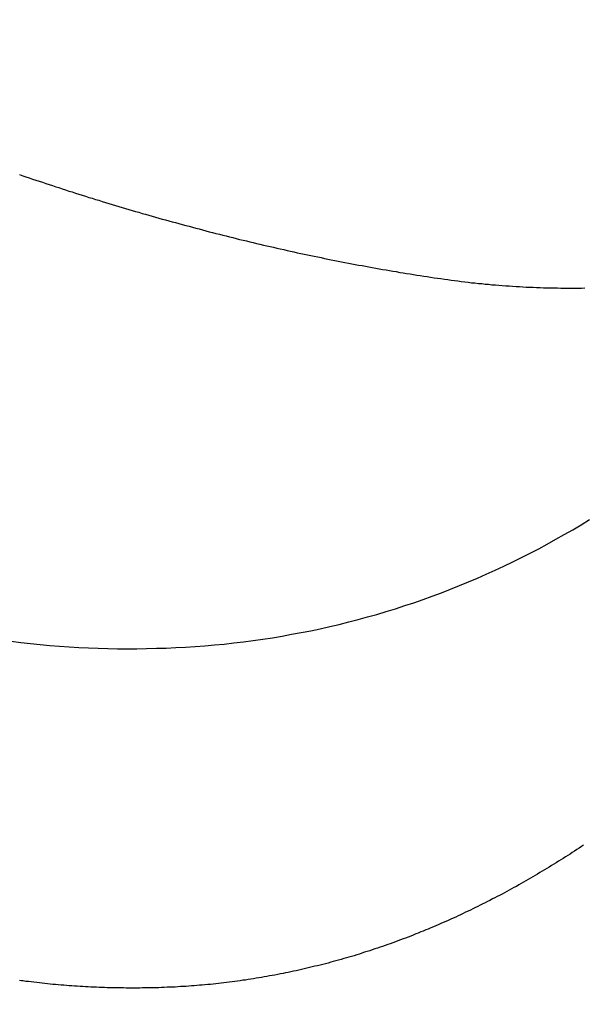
# Model space of a CAD drawing. Header units: millimetres. Extents: x -604189 to 881711, y -381903 to -7297.
# Tile 266 of 656: x -587926 to -587901, y -164166 to -164123. Entities that reach past the tile are written whole.
import ezdxf

# ---------------------------------------------------------------- set-up
doc = ezdxf.new("R2010")
doc.units = ezdxf.units.MM
doc.header["$LTSCALE"] = 100
doc.linetypes.add('0.5_0.5', pattern=[1, 0.5, -0.5])
doc.linetypes.add('ACAD_ISO04W100', pattern=[30.5, 24, -3, 0.5, -3])
doc.layers.get('Defpoints').update_dxf_attribs({"color": 30})
doc.layers.add('OPIS', color=7, linetype='Continuous')
doc.layers.add('strop osie', color=80, linetype='ACAD_ISO04W100', lineweight=5)
doc.styles.get("Standard").update_dxf_attribs({"font": 'romans.shx', "width": 0.5})
doc.dimstyles.new('1 50', dxfattribs={"dimtxt": 150, "dimasz": 80, "dimexe": 1, "dimexo": 1, "dimgap": 20, "dimtad": 1, "dimdec": 0, "dimlfac": 0.1, "dimtxsty": 'Standard', "dimblk": 'ARCHTICK', "dimcen": 200, "dimclrd": 2, "dimadec": 1, "dimazin": 0, "dimtfac": 1, "dimtdec": 0, "dimtmove": 0, "dimatfit": 3, "dimldrblk": 'ARCHTICK', "dimfxl": 120, "dimfxlon": 1, "dimtfill": 1, "dimarcsym": 0})

# ---------------------------------------------------------------- blocks, each defined once
blk = doc.blocks.new('_ArchTick')
at = {"layer": 'strop osie', "color": 0, "const_width": 0.15}
blk.add_lwpolyline([(-0.5, -0.5), (0.5, 0.5)], dxfattribs=at)
blk = doc.blocks.new('*D3294')
at = {"layer": 'Defpoints', "color": 0, "linetype": 'ByBlock', "lineweight": 5, "transparency": 16777216}
for p in [(-595783.126, -159420.303), (-593748.924, -159420.303), (-552118.935, -179940.303)]:
    blk.add_point(p, dxfattribs=at)
at = {"layer": 'OPIS', "color": 0, "linetype": 'Continuous', "lineweight": -2, "transparency": 16777216}
for p, q in [((-595723.126, -159420.303), (-595784.126, -159420.303)), ((-595723.126, -179940.303), (-595784.126, -179940.303))]:
    blk.add_line(p, q, dxfattribs=at)
at = {"layer": 'OPIS', "color": 2, "lineweight": -2, "transparency": 16777216}
blk.add_line((-595783.126, -179940.303), (-595783.126, -159420.303), dxfattribs=at)
at = {"layer": 'OPIS', "color": 2, "linetype": 'ByBlock', "lineweight": -2, "transparency": 16777216, "xscale": 80, "yscale": 80, "zscale": 80}
for p, rotation in [((-595783.126, -159420.303), 90), ((-595783.126, -179940.303), 270)]:
    blk.add_blockref('_ArchTick', p, dxfattribs=dict(at, rotation=rotation))
at = {"layer": 'OPIS', "color": 0, "linetype": 'ByBlock', "lineweight": 13, "transparency": 16777216, "insert": (-595878.126, -169680.303), "char_height": 150, "attachment_point": 5, "rotation": 90, "bg_fill": 3, "box_fill_scale": 1.1, "bg_fill_color": 256, "bg_fill_true_color": 13158600, "bg_fill_transparency": 0}
blk.add_mtext('2052', dxfattribs=at)

msp = doc.modelspace()

# ---------------------------------------------------------------- hatches: boundary and pattern name
at = {"layer": 'OPIS', "linetype": 'ByBlock', "lineweight": 15}
h = msp.add_hatch(dxfattribs=at)
h.set_pattern_fill('ANSI37', color=0, scale=80, angle=45)
h.set_pattern_definition([(90, (-306927.96, 32475.8), (-254, 0), []), (180, (-306927.96, 32475.8), (-3e-14, -254), [])])
edge = h.paths.add_edge_path()
edge.add_arc((-587934.086, -167378.931), 50, 0, 90)
edge.add_line((-587934.086, -167328.931), (-588139.086, -167328.93))
edge.add_arc((-588139.086, -167378.93), 50, 89.9996, 180)
edge.add_line((-588189.086, -167378.93), (-588189.086, -167822.93))
edge.add_arc((-588139.086, -167822.93), 50, 180, 270)
edge.add_line((-588139.086, -167872.93), (-587934.085, -167872.931))
edge.add_arc((-587934.086, -167822.931), 50, 270.0014, 360)
edge.add_line((-587884.086, -167822.931), (-587884.086, -167378.931))
edge = h.paths.add_edge_path()
edge.add_arc((-587934.086, -167378.931), 50, 0, 90)
edge.add_line((-587934.086, -167328.931), (-588139.086, -167328.93))
edge.add_arc((-588139.086, -167378.93), 50, 89.9996, 180)
edge.add_line((-588189.086, -167378.93), (-588189.086, -167822.93))
edge.add_arc((-588139.086, -167822.93), 50, 180, 270)
edge.add_line((-588139.086, -167872.93), (-587934.085, -167872.931))
edge.add_arc((-587934.086, -167822.931), 50, 270.0014, 360)
edge.add_line((-587884.086, -167822.931), (-587884.086, -167378.931))
edge = h.paths.add_edge_path()
edge.add_line((-588244.087, -167300.93), (-587769.086, -167300.93))
edge.add_line((-587769.086, -167300.93), (-587769.086, -167900.93))
edge.add_line((-587769.086, -167900.93), (-588243.789, -167900.93))
edge.add_arc((-588244.086, -167892.935), 8, 180, 272.1285, ccw=False)
edge.add_line((-588252.086, -167892.935), (-588252.086, -167308.93))
edge.add_arc((-588244.086, -167308.93), 8, 90.0036, 180, ccw=False)
h.paths.add_polyline_path([(-589864.932, -164217.829), (-589865.004, -164223.092), (-589865.079, -164228.355), (-589865.156, -164233.617), (-589865.235, -164238.88), (-589865.318, -164244.143), (-589865.402, -164249.406), (-589865.489, -164254.669), (-589865.579, -164259.931), (-589865.671, -164265.194), (-589865.766, -164270.457), (-589865.863, -164275.719), (-589865.962, -164280.982), (-589866.064, -164286.244), (-589866.169, -164291.506), (-589866.276, -164296.769), (-589866.386, -164302.031), (-589866.498, -164307.293), (-589866.613, -164312.556), (-589866.73, -164317.818), (-589866.85, -164323.08), (-589866.972, -164328.342), (-589867.097, -164333.604), (-589867.225, -164338.866), (-589867.355, -164344.127), (-589867.488, -164349.389), (-589867.623, -164354.651), (-589867.76, -164359.913), (-589867.901, -164365.174), (-589868.043, -164370.436), (-589868.189, -164375.697), (-589868.337, -164380.958), (-589868.487, -164386.22), (-589868.64, -164391.481), (-589868.795, -164396.742), (-589868.953, -164402.003), (-590219.489, -164402.003), (-590219.664, -164396.198), (-590219.835, -164390.392), (-590220.003, -164384.587), (-590220.168, -164378.781), (-590220.329, -164372.976), (-590220.488, -164367.17), (-590220.643, -164361.364), (-590220.796, -164355.558), (-590220.945, -164349.752), (-590221.092, -164343.946), (-590221.235, -164338.14), (-590221.375, -164332.334), (-590221.512, -164326.527), (-590221.646, -164320.721), (-590221.777, -164314.914), (-590221.904, -164309.108), (-590222.029, -164303.301), (-590222.151, -164297.495), (-590222.269, -164291.688), (-590222.385, -164285.881), (-590222.497, -164280.074), (-590222.606, -164274.267), (-590222.713, -164268.461), (-590222.816, -164262.653), (-590222.916, -164256.846), (-590223.014, -164251.039), (-590223.108, -164245.232), (-590223.199, -164239.425), (-590223.287, -164233.618), (-590223.372, -164227.81), (-590223.454, -164222.003), (-590223.533, -164216.196), (-590223.609, -164210.388), (-590223.682, -164204.581), (-590223.751, -164198.773), (-590223.818, -164192.966), (-590223.881, -164187.158), (-590223.941, -164181.35), (-590223.997, -164175.543), (-590224.051, -164169.735), (-590224.101, -164163.927), (-590224.147, -164158.12), (-590224.191, -164152.312), (-590224.231, -164146.504), (-590224.267, -164140.696), (-590224.301, -164134.888), (-590224.332, -164129.081), (-590224.361, -164123.273), (-590224.388, -164117.465), (-590224.413, -164111.657), (-590224.437, -164105.849), (-590224.459, -164100.041), (-590224.475, -164094.233), (-590224.48, -164088.425), (-590224.472, -164082.617), (-590224.448, -164076.809), (-590224.406, -164071.002), (-590224.347, -164065.194), (-590224.269, -164059.387), (-590224.171, -164053.58), (-590224.054, -164047.773), (-590223.917, -164041.967), (-590223.759, -164036.161), (-590223.581, -164030.356), (-590223.381, -164024.551), (-590223.159, -164018.747), (-590222.914, -164012.944), (-590222.642, -164007.143), (-590222.341, -164001.342), (-590222.009, -163995.544), (-590221.642, -163989.748), (-590221.238, -163983.954), (-590220.795, -163978.163), (-590220.304, -163972.376), (-590219.753, -163966.594), (-590219.129, -163960.82), (-590218.419, -163955.056), (-590217.605, -163949.306), (-590216.67, -163943.574), (-590215.596, -163937.865), (-590214.362, -163932.188), (-590212.941, -163926.557), (-590211.302, -163920.987), (-590209.416, -163915.495), (-590207.246, -163910.11), (-590204.744, -163904.869), (-590201.869, -163899.824), (-590198.582, -163895.036), (-590194.851, -163890.591), (-590190.671, -163886.563), (-590186.105, -163882.977), (-590181.224, -163879.833), (-590176.097, -163877.106), (-590170.784, -163874.761), (-590165.336, -163872.759), (-590159.785, -163871.064), (-590154.154, -163869.636), (-590148.468, -163868.44), (-590142.747, -163867.44), (-590137, -163866.603), (-590131.235, -163865.9), (-590125.458, -163865.297), (-590119.674, -163864.778), (-590113.884, -163864.334), (-590108.088, -163863.958), (-590102.289, -163863.646), (-590096.486, -163863.39), (-590090.681, -163863.186), (-590084.874, -163863.026), (-590079.068, -163862.906), (-590073.26, -163862.819), (-590067.453, -163862.761), (-590061.645, -163862.725), (-590055.837, -163862.707), (-590050.029, -163862.7), (-590044.221, -163862.698), (-590038.958, -163862.699), (-590033.694, -163862.704), (-590028.431, -163862.718), (-590023.167, -163862.744), (-590017.904, -163862.788), (-590012.641, -163862.852), (-590007.379, -163862.942), (-590002.117, -163863.062), (-589996.856, -163863.215), (-589991.596, -163863.407), (-589986.337, -163863.64), (-589981.081, -163863.919), (-589975.828, -163864.249), (-589970.579, -163864.634), (-589965.334, -163865.078), (-589960.096, -163865.587), (-589954.864, -163866.17), (-589949.645, -163866.847), (-589944.442, -163867.642), (-589939.263, -163868.578), (-589934.115, -163869.676), (-589929.013, -163870.965), (-589923.971, -163872.474), (-589919.009, -163874.23), (-589914.153, -163876.259), (-589909.436, -163878.591), (-589904.896, -163881.253), (-589900.585, -163884.268), (-589896.554, -163887.652), (-589892.857, -163891.394), (-589889.534, -163895.471), (-589886.574, -163899.824), (-589883.952, -163904.387), (-589881.64, -163909.114), (-589879.606, -163913.968), (-589877.817, -163918.918), (-589876.241, -163923.939), (-589874.854, -163929.016), (-589873.636, -163934.137), (-589872.564, -163939.29), (-589871.619, -163944.467), (-589870.784, -163949.663), (-589870.048, -163954.875), (-589869.397, -163960.099), (-589868.818, -163965.33), (-589868.302, -163970.568), (-589867.84, -163975.811), (-589867.421, -163981.058), (-589867.037, -163986.308), (-589866.685, -163991.559), (-589866.363, -163996.813), (-589866.067, -164002.068), (-589865.796, -164007.324), (-589865.549, -164012.582), (-589865.322, -164017.84), (-589865.116, -164023.1), (-589864.928, -164028.36), (-589864.759, -164033.621), (-589864.607, -164038.882), (-589864.472, -164044.144), (-589864.354, -164049.406), (-589864.252, -164054.668), (-589864.166, -164059.931), (-589864.096, -164065.194), (-589864.041, -164070.457), (-589864.001, -164075.72), (-589863.976, -164080.984), (-589863.964, -164086.247), (-589863.964, -164091.51), (-589863.974, -164096.774), (-589863.991, -164102.037), (-589864.012, -164107.301), (-589864.034, -164112.564), (-589864.057, -164117.828), (-589864.081, -164123.091), (-589864.107, -164128.354), (-589864.135, -164133.618), (-589864.165, -164138.881), (-589864.197, -164144.144), (-589864.232, -164149.408), (-589864.269, -164154.671), (-589864.31, -164159.934), (-589864.353, -164165.198), (-589864.399, -164170.461), (-589864.447, -164175.724), (-589864.498, -164180.987), (-589864.552, -164186.25), (-589864.609, -164191.513), (-589864.668, -164196.777), (-589864.73, -164202.04), (-589864.795, -164207.303), (-589864.862, -164212.566)])
h.paths.add_polyline_path([(-590463.924, -164407.051), (-587763.924, -164407.051), (-587763.924, -162910.783), (-590463.924, -162910.783)])
h.paths.add_polyline_path([(-590295.717, -164839.225), (-590289.91, -164839.127), (-590284.103, -164839.033), (-590278.295, -164838.942), (-590272.488, -164838.854), (-590266.681, -164838.769), (-590260.873, -164838.687), (-590255.066, -164838.608), (-590249.259, -164838.532), (-590243.451, -164838.459), (-590237.644, -164838.39), (-590231.836, -164838.323), (-590226.028, -164838.26), (-590220.221, -164838.2), (-590214.413, -164838.144), (-590208.605, -164838.09), (-590202.798, -164838.04), (-590196.99, -164837.994), (-590191.182, -164837.95), (-590185.374, -164837.91), (-590179.567, -164837.874), (-590173.759, -164837.84), (-590167.951, -164837.809), (-590162.143, -164837.78), (-590156.335, -164837.753), (-590150.527, -164837.728), (-590144.719, -164837.704), (-590138.912, -164837.682), (-590133.104, -164837.666), (-590127.296, -164837.661), (-590121.488, -164837.669), (-590115.68, -164837.693), (-590109.872, -164837.735), (-590104.065, -164837.794), (-590098.257, -164837.872), (-590092.45, -164837.97), (-590086.643, -164838.087), (-590080.837, -164838.224), (-590075.031, -164838.382), (-590069.226, -164838.56), (-590063.422, -164838.76), (-590057.618, -164838.982), (-590051.815, -164839.227), (-590046.013, -164839.499), (-590040.213, -164839.8), (-590034.415, -164840.132), (-590028.618, -164840.499), (-590022.825, -164840.903), (-590017.034, -164841.346), (-590011.246, -164841.837), (-590005.465, -164842.388), (-589999.691, -164843.012), (-589993.927, -164843.722), (-589988.176, -164844.536), (-589982.444, -164845.471), (-589976.736, -164846.545), (-589971.059, -164847.779), (-589965.428, -164849.2), (-589959.858, -164850.839), (-589954.366, -164852.725), (-589948.98, -164854.895), (-589943.739, -164857.397), (-589938.694, -164860.272), (-589933.906, -164863.559), (-589929.462, -164867.29), (-589925.433, -164871.47), (-589921.847, -164876.036), (-589918.704, -164880.917), (-589915.976, -164886.044), (-589913.631, -164891.357), (-589911.63, -164896.805), (-589909.934, -164902.356), (-589908.507, -164907.987), (-589907.31, -164913.673), (-589906.31, -164919.394), (-589905.474, -164925.141), (-589904.77, -164930.906), (-589904.168, -164936.683), (-589903.648, -164942.467), (-589903.204, -164948.257), (-589902.829, -164954.053), (-589902.516, -164959.852), (-589902.261, -164965.655), (-589902.056, -164971.46), (-589901.897, -164977.267), (-589901.776, -164983.073), (-589901.69, -164988.881), (-589901.631, -164994.688), (-589901.596, -165000.496), (-589901.577, -165006.304), (-589901.57, -165012.112), (-589901.569, -165017.92), (-589901.57, -165023.183), (-589901.575, -165028.447), (-589901.588, -165033.71), (-589901.615, -165038.974), (-589901.658, -165044.237), (-589901.723, -165049.5), (-589901.813, -165054.762), (-589901.932, -165060.024), (-589902.086, -165065.285), (-589902.277, -165070.545), (-589902.51, -165075.804), (-589902.79, -165081.06), (-589903.119, -165086.313), (-589903.504, -165091.562), (-589903.949, -165096.807), (-589904.458, -165102.045), (-589905.04, -165107.276), (-589905.717, -165112.496), (-589906.513, -165117.699), (-589907.448, -165122.878), (-589908.547, -165128.026), (-589909.836, -165133.128), (-589911.345, -165138.17), (-589913.1, -165143.132), (-589915.129, -165147.988), (-589917.461, -165152.705), (-589920.123, -165157.245), (-589923.139, -165161.556), (-589926.522, -165165.587), (-589930.265, -165169.284), (-589934.342, -165172.607), (-589938.694, -165175.567), (-589943.257, -165178.189), (-589947.985, -165180.501), (-589952.838, -165182.535), (-589957.788, -165184.324), (-589962.81, -165185.9), (-589967.887, -165187.287), (-589973.007, -165188.505), (-589978.16, -165189.577), (-589983.337, -165190.522), (-589988.534, -165191.357), (-589993.746, -165192.093), (-589998.969, -165192.744), (-590004.201, -165193.323), (-590009.439, -165193.839), (-590014.682, -165194.301), (-590019.929, -165194.72), (-590025.178, -165195.104), (-590030.43, -165195.456), (-590035.683, -165195.778), (-590040.938, -165196.074), (-590046.195, -165196.345), (-590051.452, -165196.592), (-590056.711, -165196.819), (-590061.97, -165197.025), (-590067.23, -165197.213), (-590072.491, -165197.382), (-590077.752, -165197.534), (-590083.014, -165197.669), (-590088.276, -165197.787), (-590093.539, -165197.889), (-590098.801, -165197.975), (-590104.064, -165198.045), (-590109.327, -165198.1), (-590114.591, -165198.14), (-590119.854, -165198.165), (-590125.118, -165198.177), (-590130.381, -165198.177), (-590135.644, -165198.167), (-590140.908, -165198.15), (-590146.171, -165198.129), (-590151.435, -165198.107), (-590156.698, -165198.084), (-590161.961, -165198.06), (-590167.225, -165198.034), (-590172.488, -165198.006), (-590177.752, -165197.976), (-590183.015, -165197.944), (-590188.278, -165197.909), (-590193.541, -165197.872), (-590198.805, -165197.831), (-590204.068, -165197.788), (-590209.331, -165197.742), (-590214.594, -165197.694), (-590219.858, -165197.643), (-590225.121, -165197.589), (-590230.384, -165197.532), (-590235.647, -165197.473), (-590240.91, -165197.411), (-590246.173, -165197.346), (-590251.436, -165197.279), (-590256.699, -165197.209), (-590261.962, -165197.137), (-590267.225, -165197.062), (-590272.488, -165196.985), (-590277.751, -165196.906), (-590283.014, -165196.823), (-590288.276, -165196.739), (-590293.539, -165196.652), (-590298.802, -165196.562), (-590304.064, -165196.47), (-590309.327, -165196.375), (-590314.59, -165196.278), (-590319.852, -165196.179), (-590325.115, -165196.077), (-590330.377, -165195.972), (-590335.639, -165195.865), (-590340.902, -165195.755), (-590346.164, -165195.643), (-590351.426, -165195.528), (-590356.688, -165195.411), (-590361.95, -165195.291), (-590367.212, -165195.169), (-590372.474, -165195.044), (-590377.736, -165194.916), (-590382.998, -165194.786), (-590388.26, -165194.653), (-590393.521, -165194.518), (-590398.783, -165194.381), (-590404.045, -165194.24), (-590409.306, -165194.098), (-590414.568, -165193.952), (-590419.829, -165193.804), (-590425.09, -165193.654), (-590430.351, -165193.501), (-590435.613, -165193.346), (-590440.874, -165193.188), (-590440.874, -164842.652), (-590435.068, -164842.477), (-590429.263, -164842.306), (-590423.457, -164842.138), (-590417.652, -164841.973), (-590411.846, -164841.812), (-590406.04, -164841.653), (-590400.235, -164841.498), (-590394.429, -164841.345), (-590388.623, -164841.196), (-590382.817, -164841.049), (-590377.01, -164840.906), (-590371.204, -164840.766), (-590365.398, -164840.629), (-590359.591, -164840.495), (-590353.785, -164840.364), (-590347.978, -164840.237), (-590342.172, -164840.112), (-590336.365, -164839.99), (-590330.558, -164839.872), (-590324.752, -164839.756), (-590318.945, -164839.644), (-590313.138, -164839.535), (-590307.331, -164839.428), (-590301.524, -164839.325)])
edge = h.paths.add_edge_path()
edge.add_arc((-590093.924, -162268.543), 50, 0, 90.0004)
edge.add_line((-590093.924, -162218.543), (-590298.924, -162218.545))
edge.add_arc((-590298.924, -162268.545), 50, 90.0009, 180)
edge.add_line((-590348.924, -162268.545), (-590348.924, -162712.545))
edge.add_arc((-590298.924, -162712.545), 50, 180, 270.0022)
edge.add_line((-590298.922, -162762.545), (-590093.923, -162762.543))
edge.add_arc((-590093.924, -162712.543), 50, 270.0009, 360)
edge.add_line((-590043.924, -162712.543), (-590043.924, -162268.543))
edge = h.paths.add_edge_path()
edge.add_arc((-590093.924, -161668.543), 50, 0, 90.0004)
edge.add_line((-590093.924, -161618.543), (-590298.924, -161618.545))
edge.add_arc((-590298.924, -161668.545), 50, 90.0009, 180)
edge.add_line((-590348.924, -161668.545), (-590348.924, -162112.545))
edge.add_arc((-590298.924, -162112.545), 50, 180, 270.0022)
edge.add_line((-590298.922, -162162.545), (-590093.923, -162162.543))
edge.add_arc((-590093.924, -162112.543), 50, 270.0009, 360)
edge.add_line((-590043.924, -162112.543), (-590043.924, -161668.543))
h.paths.add_polyline_path([(-590463.924, -162790.543), (-587763.924, -162790.543), (-587763.924, -161590.543), (-590463.924, -161590.543)])
edge = h.paths.add_edge_path()
edge.add_arc((-588139.086, -168270.003), 50, 89.9996, 180)
edge.add_line((-588189.086, -168270.003), (-588189.086, -168714.003))
edge.add_arc((-588139.086, -168714.003), 50, 180, 270)
edge.add_line((-588139.086, -168764.003), (-587934.085, -168764.004))
edge.add_arc((-587934.086, -168714.004), 50, 270.0014, 360)
edge.add_line((-587884.086, -168714.004), (-587884.086, -168270.004))
edge.add_arc((-587934.086, -168270.004), 50, 0, 90)
edge.add_line((-587934.086, -168220.004), (-588139.086, -168220.003))
edge = h.paths.add_edge_path()
edge.add_arc((-587934.086, -169161.078), 50, 0, 90)
edge.add_line((-587934.086, -169111.078), (-588139.086, -169111.076))
edge.add_arc((-588139.086, -169161.076), 50, 89.9996, 180)
edge.add_line((-588189.086, -169161.076), (-588189.086, -169605.076))
edge.add_arc((-588139.086, -169605.076), 50, 180, 270)
edge.add_line((-588139.086, -169655.076), (-587934.085, -169655.078))
edge.add_arc((-587934.086, -169605.078), 50, 270.0014, 360)
edge.add_line((-587884.086, -169605.078), (-587884.086, -169161.078))
edge = h.paths.add_edge_path()
edge.add_arc((-588139.086, -170052.15), 50, 89.9996, 180)
edge.add_line((-588189.086, -170052.15), (-588189.086, -170496.15))
edge.add_arc((-588139.086, -170496.15), 50, 180, 270)
edge.add_line((-588139.086, -170546.15), (-587934.085, -170546.151))
edge.add_arc((-587934.086, -170496.151), 50, 270.0014, 360)
edge.add_line((-587884.086, -170496.151), (-587884.086, -170052.151))
edge.add_arc((-587934.086, -170052.151), 50, 0, 90)
edge.add_line((-587934.086, -170002.151), (-588139.086, -170002.15))
edge = h.paths.add_edge_path()
edge.add_arc((-588139.086, -170943.223), 50, 89.9996, 180)
edge.add_line((-588189.086, -170943.223), (-588189.086, -171387.223))
edge.add_arc((-588139.086, -171387.223), 50, 180, 270)
edge.add_line((-588139.086, -171437.223), (-587934.085, -171437.224))
edge.add_arc((-587934.086, -171387.224), 50, 270.0014, 360)
edge.add_line((-587884.086, -171387.224), (-587884.086, -170943.224))
edge.add_arc((-587934.086, -170943.224), 50, 0, 90)
edge.add_line((-587934.086, -170893.224), (-588139.086, -170893.223))
h.paths.add_polyline_path([(-587763.924, -164527.291), (-590463.924, -164527.291), (-590463.924, -171970.3), (-587763.924, -171970.3)])

# ---------------------------------------------------------------- next in the draw order: dimensions: what is measured, and where the dimension line sits
at = {"layer": 'OPIS', "color": 0, "linetype": 'ByBlock', "lineweight": 13}
dim = msp.add_linear_dim(base=(-595783.126, -159420.303), p1=(-552118.935, -179940.303), p2=(-593748.924, -159420.303), angle=90, dimstyle='1 50', override={"dimtmove": 1, "dimfxl": 60, "dimarcsym": 1}, dxfattribs=at)
dim.commit()
dim.dimension.update_dxf_attribs({"geometry": '*D3294', "text_midpoint": (-595878.126, -169680.303)})

# ---------------------------------------------------------------- next in the draw order: hatches: boundary and pattern name
at = {"layer": 'OPIS', "linetype": '0.5_0.5', "lineweight": 13}
h = msp.add_hatch(dxfattribs=at)
h.set_pattern_fill('ANSI37', color=0, scale=130)
h.set_pattern_definition([(45, (-597218.54, 256668.8), (-291.85832, 291.85832), []), (135, (-597218.54, 256668.8), (-291.85832, -291.85832), [])])
edge = h.paths.add_edge_path(flags=16)
edge.add_line((-570958.916, -168985.281), (-571058.916, -168985.281))
edge.add_line((-571058.916, -168985.281), (-572598.916, -168985.281))
edge.add_line((-572598.916, -168985.281), (-572598.915, -170470.3))
edge.add_line((-572598.915, -170470.3), (-570825.763, -170470.3))
edge.add_arc((-570508.916, -170339.099), 342.937, 180, 202.49364, ccw=False)
edge.add_arc((-570508.916, -170339.099), 342.937, 90, 180, ccw=False)
edge.add_line((-570508.916, -169996.163), (-570508.916, -169764.704))
edge.add_arc((-570058.916, -168985.281), 900, 180, 240, ccw=False)
edge = h.paths.add_edge_path(flags=17)
edge.add_line((-569358.915, -170085.281), (-569358.916, -168985.281))
edge.add_line((-569358.916, -168985.281), (-569358.917, -168985.281))
edge.add_line((-569358.917, -168985.281), (-569958.916, -168985.281))
edge.add_line((-569958.916, -168985.281), (-570058.916, -168985.281))
edge.add_line((-570058.916, -168985.281), (-570058.916, -168925.281))
edge.add_line((-570058.916, -168925.281), (-569958.916, -168925.281))
edge.add_line((-569958.916, -168925.281), (-569958.916, -168865.281))
edge.add_line((-569958.916, -168865.281), (-569358.916, -168865.281))
edge.add_line((-569358.916, -168865.281), (-569358.917, -166865.281))
edge.add_line((-569358.917, -166865.281), (-574098.917, -166865.286))
edge.add_line((-574098.917, -166865.286), (-574098.914, -171970.3))
edge.add_line((-574098.914, -171970.3), (-572608.913, -171970.3))
edge.add_line((-572608.913, -171970.3), (-571504.913, -170590.3))
edge.add_line((-571504.913, -170590.3), (-572718.915, -170590.3))
edge.add_line((-572718.915, -170590.3), (-572718.916, -168865.281))
edge.add_line((-572718.916, -168865.281), (-571058.916, -168865.281))
edge.add_line((-571058.916, -168865.281), (-571058.916, -168925.281))
edge.add_line((-571058.916, -168925.281), (-570958.916, -168925.281))
edge.add_line((-570958.916, -168925.281), (-570958.916, -168985.281))
edge.add_arc((-570058.916, -168985.281), 900, 180, 240)
edge.add_line((-570508.916, -169764.704), (-570508.916, -169996.163))
edge.add_arc((-570508.916, -170339.099), 342.937, 0, 90, ccw=False)
edge.add_arc((-570508.916, -170339.099), 342.937, 208.97989, 360, ccw=False)
edge.add_line((-570808.913, -170505.253), (-570808.913, -171171.086))
edge.add_arc((-570808.913, -171220.3), 49.214, 0, 90, ccw=False)
edge.add_arc((-570808.913, -171220.3), 49.214, 270, 360, ccw=False)
edge.add_line((-570808.913, -171269.514), (-570808.913, -171970.3))
edge.add_line((-570808.913, -171970.3), (-569358.914, -171970.3))
edge.add_line((-569358.914, -171970.3), (-569358.915, -170085.281))
h.paths.add_polyline_path([(-561118.924, -159870.303), (-590334.655, -159870.303), (-590334.655, -161470.303), (-562318.924, -161470.303), (-562318.924, -172095.292), (-561118.924, -172095.291), (-561118.924, -168350.303), (-552073.919, -168350.303), (-552073.92, -167150.303), (-561118.924, -167150.303)])
h.paths.add_polyline_path([(-572856.927, -169813.68), (-569451.07, -169813.68), (-569451.07, -169408.68), (-572856.927, -169408.68)], flags=16)

# ---------------------------------------------------------------- next in the draw order: linework, layer by layer
at = {"color": 0}
for points in [[(-587926.035, -164129.37, 0), (-587925.889, -164129.42, 0), (-587925.744, -164129.47, 0), (-587925.598, -164129.52, 0), (-587925.452, -164129.57, 0), (-587925.306, -164129.62, 0), (-587925.16, -164129.66, 0), (-587925.014, -164129.71, 0), (-587924.868, -164129.76, 0), (-587924.722, -164129.81, 0), (-587924.576, -164129.86, 0), (-587924.43, -164129.91, 0), (-587924.283, -164129.95, 0), (-587924.137, -164130, 0), (-587923.99, -164130.05, 0), (-587923.844, -164130.1, 0), (-587923.697, -164130.14, 0), (-587923.55, -164130.19, 0), (-587923.404, -164130.24, 0), (-587923.257, -164130.28, 0), (-587923.11, -164130.33, 0), (-587922.963, -164130.38, 0), (-587922.816, -164130.42, 0), (-587922.669, -164130.47, 0), (-587922.522, -164130.51, 0), (-587922.374, -164130.56, 0), (-587922.227, -164130.6, 0), (-587922.08, -164130.65, 0), (-587921.932, -164130.69, 0), (-587921.785, -164130.74, 0), (-587921.637, -164130.78, 0), (-587921.489, -164130.83, 0), (-587921.342, -164130.87, 0), (-587921.194, -164130.91, 0), (-587921.046, -164130.96, 0), (-587920.898, -164131, 0), (-587920.75, -164131.04, 0), (-587920.602, -164131.09, 0), (-587920.454, -164131.13, 0), (-587920.306, -164131.17, 0), (-587920.157, -164131.21, 0), (-587920.009, -164131.26, 0), (-587919.861, -164131.3, 0), (-587919.712, -164131.34, 0), (-587919.564, -164131.38, 0), (-587919.415, -164131.42, 0), (-587919.267, -164131.46, 0), (-587919.118, -164131.5, 0), (-587918.969, -164131.54, 0), (-587918.821, -164131.58, 0), (-587918.672, -164131.62, 0), (-587918.523, -164131.66, 0), (-587918.374, -164131.7, 0), (-587918.225, -164131.74, 0), (-587918.076, -164131.78, 0), (-587917.927, -164131.82, 0), (-587917.778, -164131.86, 0), (-587917.628, -164131.9, 0), (-587917.479, -164131.94, 0), (-587917.33, -164131.98, 0), (-587917.18, -164132.01, 0), (-587917.031, -164132.05, 0), (-587916.881, -164132.09, 0), (-587916.732, -164132.13, 0), (-587916.582, -164132.16, 0), (-587916.433, -164132.2, 0), (-587916.283, -164132.24, 0), (-587916.133, -164132.27, 0), (-587915.983, -164132.31, 0), (-587915.833, -164132.35, 0), (-587915.683, -164132.38, 0), (-587915.533, -164132.42, 0), (-587915.383, -164132.45, 0), (-587915.233, -164132.49, 0), (-587915.083, -164132.52, 0), (-587914.933, -164132.56, 0), (-587914.783, -164132.59, 0), (-587914.633, -164132.63, 0), (-587914.482, -164132.66, 0), (-587914.332, -164132.69, 0), (-587914.181, -164132.73, 0), (-587914.031, -164132.76, 0), (-587913.88, -164132.79, 0), (-587913.73, -164132.83, 0), (-587913.579, -164132.86, 0), (-587913.429, -164132.89, 0), (-587913.278, -164132.92, 0), (-587913.127, -164132.96, 0), (-587912.976, -164132.99, 0), (-587912.825, -164133.02, 0), (-587912.675, -164133.05, 0), (-587912.524, -164133.08, 0), (-587912.373, -164133.11, 0), (-587912.222, -164133.14, 0), (-587912.071, -164133.17, 0), (-587911.92, -164133.2, 0), (-587911.768, -164133.23, 0), (-587911.617, -164133.26, 0), (-587911.466, -164133.29, 0), (-587911.315, -164133.32, 0), (-587911.163, -164133.35, 0), (-587911.012, -164133.38, 0), (-587910.861, -164133.4, 0), (-587910.709, -164133.43, 0), (-587910.558, -164133.46, 0), (-587910.406, -164133.49, 0), (-587910.255, -164133.51, 0), (-587910.103, -164133.54, 0), (-587909.952, -164133.57, 0), (-587909.8, -164133.59, 0), (-587909.648, -164133.62, 0), (-587909.497, -164133.65, 0), (-587909.345, -164133.67, 0), (-587909.193, -164133.7, 0), (-587909.041, -164133.72, 0), (-587908.889, -164133.75, 0), (-587908.737, -164133.77, 0), (-587908.585, -164133.8, 0), (-587908.433, -164133.82, 0), (-587908.281, -164133.84, 0), (-587908.129, -164133.87, 0), (-587907.977, -164133.89, 0), (-587907.825, -164133.91, 0), (-587907.673, -164133.94, 0), (-587907.521, -164133.96, 0), (-587907.369, -164133.98, 0), (-587907.216, -164134, 0)], [(-587907.216, -164134, 0), (-587907.067, -164134.02, 0), (-587906.916, -164134.04, 0), (-587906.766, -164134.06, 0), (-587906.616, -164134.08, 0), (-587906.465, -164134.1, 0), (-587906.315, -164134.12, 0), (-587906.164, -164134.14, 0), (-587906.013, -164134.16, 0), (-587905.862, -164134.17, 0), (-587905.711, -164134.19, 0), (-587905.56, -164134.2, 0), (-587905.409, -164134.22, 0), (-587905.258, -164134.23, 0), (-587905.106, -164134.25, 0), (-587904.954, -164134.26, 0), (-587904.803, -164134.27, 0), (-587904.651, -164134.28, 0), (-587904.499, -164134.29, 0), (-587904.347, -164134.3, 0), (-587904.195, -164134.31, 0), (-587904.043, -164134.32, 0), (-587903.891, -164134.33, 0), (-587903.738, -164134.34, 0), (-587903.586, -164134.35, 0), (-587903.434, -164134.36, 0), (-587903.281, -164134.36, 0), (-587903.129, -164134.37, 0), (-587902.976, -164134.37, 0), (-587902.823, -164134.38, 0), (-587902.671, -164134.38, 0), (-587902.518, -164134.39, 0), (-587902.365, -164134.39, 0), (-587902.212, -164134.39, 0), (-587902.059, -164134.4, 0), (-587901.906, -164134.4, 0), (-587901.753, -164134.4, 0), (-587901.6, -164134.4, 0), (-587901.447, -164134.4, 0), (-587901.294, -164134.4, 0), (-587901.141, -164134.4, 0), (-587900.988, -164134.39, 0)], [(-587926.394, -164150.04, 0), (-587925.969, -164150.09, 0), (-587925.544, -164150.14, 0), (-587925.118, -164150.18, 0), (-587924.692, -164150.22, 0), (-587924.264, -164150.25, 0), (-587923.837, -164150.28, 0), (-587923.408, -164150.31, 0), (-587922.98, -164150.33, 0), (-587922.55, -164150.35, 0), (-587922.121, -164150.36, 0), (-587921.691, -164150.37, 0), (-587921.261, -164150.37, 0), (-587920.831, -164150.37, 0), (-587920.401, -164150.36, 0), (-587919.971, -164150.35, 0), (-587919.541, -164150.34, 0), (-587919.111, -164150.32, 0), (-587918.681, -164150.3, 0), (-587918.251, -164150.27, 0), (-587917.821, -164150.24, 0), (-587917.392, -164150.2, 0), (-587916.964, -164150.16, 0), (-587916.535, -164150.11, 0), (-587916.108, -164150.06, 0), (-587915.68, -164150, 0), (-587915.254, -164149.94, 0), (-587914.828, -164149.88, 0), (-587914.403, -164149.81, 0), (-587913.979, -164149.73, 0), (-587913.555, -164149.65, 0), (-587913.133, -164149.57, 0), (-587912.711, -164149.48, 0), (-587912.291, -164149.39, 0), (-587911.871, -164149.29, 0), (-587911.453, -164149.18, 0), (-587911.036, -164149.08, 0), (-587910.621, -164148.96, 0), (-587910.206, -164148.85, 0), (-587909.794, -164148.72, 0), (-587909.382, -164148.6, 0), (-587908.972, -164148.46, 0), (-587908.564, -164148.33, 0), (-587908.157, -164148.19, 0), (-587907.752, -164148.04, 0), (-587907.349, -164147.89, 0), (-587906.947, -164147.73, 0), (-587906.547, -164147.57, 0), (-587906.149, -164147.41, 0), (-587905.753, -164147.24, 0), (-587905.359, -164147.07, 0), (-587904.967, -164146.89, 0), (-587904.577, -164146.71, 0), (-587904.188, -164146.52, 0), (-587903.802, -164146.33, 0), (-587903.418, -164146.13, 0), (-587903.037, -164145.94, 0), (-587902.657, -164145.73, 0), (-587902.28, -164145.52, 0), (-587901.905, -164145.31, 0), (-587901.533, -164145.1, 0), (-587901.163, -164144.88, 0), (-587900.795, -164144.65, 0)], [(-587901.047, -164159.06, 0), (-587901.147, -164159.13, 0), (-587901.248, -164159.2, 0), (-587901.348, -164159.26, 0), (-587901.449, -164159.33, 0), (-587901.55, -164159.39, 0), (-587901.651, -164159.46, 0), (-587901.752, -164159.53, 0), (-587901.854, -164159.59, 0), (-587901.956, -164159.65, 0), (-587902.057, -164159.72, 0), (-587902.159, -164159.78, 0), (-587902.262, -164159.85, 0), (-587902.364, -164159.91, 0), (-587902.467, -164159.97, 0), (-587902.569, -164160.04, 0), (-587902.672, -164160.1, 0), (-587902.776, -164160.16, 0), (-587902.879, -164160.22, 0), (-587902.982, -164160.28, 0), (-587903.086, -164160.35, 0), (-587903.19, -164160.41, 0), (-587903.294, -164160.47, 0), (-587903.398, -164160.53, 0), (-587903.502, -164160.59, 0), (-587903.607, -164160.65, 0), (-587903.712, -164160.71, 0), (-587903.817, -164160.77, 0), (-587903.922, -164160.83, 0), (-587904.027, -164160.89, 0), (-587904.132, -164160.94, 0), (-587904.238, -164161, 0), (-587904.344, -164161.06, 0), (-587904.45, -164161.12, 0), (-587904.556, -164161.17, 0), (-587904.662, -164161.23, 0), (-587904.768, -164161.29, 0), (-587904.875, -164161.34, 0), (-587904.982, -164161.4, 0), (-587905.089, -164161.45, 0), (-587905.196, -164161.51, 0), (-587905.303, -164161.56, 0), (-587905.411, -164161.62, 0), (-587905.518, -164161.67, 0), (-587905.626, -164161.73, 0), (-587905.734, -164161.78, 0), (-587905.842, -164161.83, 0), (-587905.95, -164161.89, 0), (-587906.059, -164161.94, 0), (-587906.167, -164161.99, 0), (-587906.276, -164162.04, 0), (-587906.385, -164162.09, 0), (-587906.494, -164162.15, 0), (-587906.603, -164162.2, 0), (-587906.713, -164162.25, 0), (-587906.822, -164162.3, 0), (-587906.932, -164162.35, 0), (-587907.042, -164162.4, 0), (-587907.152, -164162.44, 0), (-587907.262, -164162.49, 0), (-587907.372, -164162.54, 0), (-587907.483, -164162.59, 0), (-587907.593, -164162.64, 0), (-587907.704, -164162.68, 0), (-587907.815, -164162.73, 0), (-587907.926, -164162.78, 0), (-587908.037, -164162.82, 0), (-587908.149, -164162.87, 0), (-587908.26, -164162.91, 0), (-587908.372, -164162.96, 0), (-587908.484, -164163, 0), (-587908.596, -164163.05, 0), (-587908.708, -164163.09, 0), (-587908.82, -164163.14, 0), (-587908.932, -164163.18, 0), (-587909.045, -164163.22, 0), (-587909.158, -164163.26, 0), (-587909.27, -164163.31, 0), (-587909.383, -164163.35, 0), (-587909.496, -164163.39, 0), (-587909.61, -164163.43, 0), (-587909.723, -164163.47, 0), (-587909.837, -164163.51, 0), (-587909.95, -164163.55, 0), (-587910.064, -164163.59, 0), (-587910.178, -164163.63, 0), (-587910.292, -164163.66, 0), (-587910.406, -164163.7, 0), (-587910.521, -164163.74, 0), (-587910.635, -164163.78, 0), (-587910.75, -164163.81, 0), (-587910.865, -164163.85, 0), (-587910.979, -164163.89, 0), (-587911.094, -164163.92, 0), (-587911.21, -164163.96, 0), (-587911.325, -164163.99, 0), (-587911.44, -164164.03, 0), (-587911.556, -164164.06, 0), (-587911.671, -164164.09, 0), (-587911.787, -164164.13, 0), (-587911.903, -164164.16, 0), (-587912.019, -164164.19, 0), (-587912.135, -164164.22, 0), (-587912.251, -164164.25, 0), (-587912.368, -164164.29, 0), (-587912.484, -164164.32, 0), (-587912.601, -164164.35, 0), (-587912.717, -164164.38, 0), (-587912.834, -164164.41, 0), (-587912.951, -164164.43, 0), (-587913.068, -164164.46, 0), (-587913.185, -164164.49, 0), (-587913.302, -164164.52, 0), (-587913.42, -164164.55, 0), (-587913.537, -164164.57, 0), (-587913.655, -164164.6, 0), (-587913.772, -164164.63, 0), (-587913.89, -164164.65, 0), (-587914.008, -164164.68, 0), (-587914.126, -164164.7, 0), (-587914.244, -164164.72, 0), (-587914.362, -164164.75, 0), (-587914.48, -164164.77, 0), (-587914.598, -164164.79, 0), (-587914.717, -164164.82, 0), (-587914.835, -164164.84, 0), (-587914.954, -164164.86, 0), (-587915.072, -164164.88, 0), (-587915.191, -164164.9, 0), (-587915.309, -164164.92, 0), (-587915.428, -164164.94, 0), (-587915.547, -164164.96, 0), (-587915.666, -164164.98, 0), (-587915.785, -164165, 0), (-587915.904, -164165.02, 0), (-587916.023, -164165.04, 0), (-587916.142, -164165.05, 0), (-587916.262, -164165.07, 0), (-587916.381, -164165.09, 0), (-587916.5, -164165.1, 0), (-587916.62, -164165.12, 0), (-587916.739, -164165.13, 0), (-587916.859, -164165.15, 0), (-587916.978, -164165.16, 0), (-587917.098, -164165.18, 0), (-587917.218, -164165.19, 0), (-587917.338, -164165.2, 0), (-587917.457, -164165.22, 0), (-587917.577, -164165.23, 0), (-587917.697, -164165.24, 0), (-587917.817, -164165.25, 0), (-587917.937, -164165.26, 0), (-587918.057, -164165.27, 0), (-587918.177, -164165.28, 0), (-587918.297, -164165.29, 0), (-587918.417, -164165.3, 0), (-587918.537, -164165.31, 0), (-587918.657, -164165.32, 0), (-587918.777, -164165.33, 0), (-587918.898, -164165.33, 0), (-587919.018, -164165.34, 0), (-587919.138, -164165.35, 0), (-587919.258, -164165.35, 0), (-587919.379, -164165.36, 0), (-587919.499, -164165.36, 0), (-587919.619, -164165.37, 0), (-587919.74, -164165.37, 0), (-587919.86, -164165.38, 0), (-587919.98, -164165.38, 0), (-587920.101, -164165.39, 0), (-587920.221, -164165.39, 0), (-587920.342, -164165.39, 0), (-587920.462, -164165.39, 0), (-587920.582, -164165.39, 0), (-587920.703, -164165.4, 0), (-587920.823, -164165.4, 0), (-587920.944, -164165.4, 0), (-587921.064, -164165.4, 0), (-587921.185, -164165.4, 0), (-587921.305, -164165.4, 0), (-587921.426, -164165.39, 0), (-587921.546, -164165.39, 0), (-587921.666, -164165.39, 0), (-587921.787, -164165.39, 0), (-587921.907, -164165.39, 0), (-587922.028, -164165.38, 0), (-587922.148, -164165.38, 0), (-587922.268, -164165.37, 0), (-587922.389, -164165.37, 0), (-587922.509, -164165.37, 0), (-587922.629, -164165.36, 0), (-587922.75, -164165.35, 0), (-587922.87, -164165.35, 0), (-587922.99, -164165.34, 0), (-587923.111, -164165.34, 0), (-587923.231, -164165.33, 0), (-587923.351, -164165.32, 0), (-587923.471, -164165.31, 0), (-587923.591, -164165.31, 0), (-587923.711, -164165.3, 0), (-587923.832, -164165.29, 0), (-587923.952, -164165.28, 0), (-587924.072, -164165.27, 0), (-587924.192, -164165.26, 0), (-587924.312, -164165.25, 0), (-587924.431, -164165.24, 0), (-587924.551, -164165.23, 0), (-587924.671, -164165.22, 0), (-587924.791, -164165.2, 0), (-587924.911, -164165.19, 0), (-587925.031, -164165.18, 0), (-587925.15, -164165.17, 0), (-587925.27, -164165.15, 0), (-587925.39, -164165.14, 0), (-587925.509, -164165.12, 0), (-587925.629, -164165.11, 0), (-587925.748, -164165.1, 0), (-587925.867, -164165.08, 0)], [(-587925.867, -164165.08, 0), (-587925.949, -164165.07, 0), (-587926.031, -164165.06, 0)]]:
    msp.add_polyline3d(points, dxfattribs=at)

doc.saveas('drawing.dxf')
